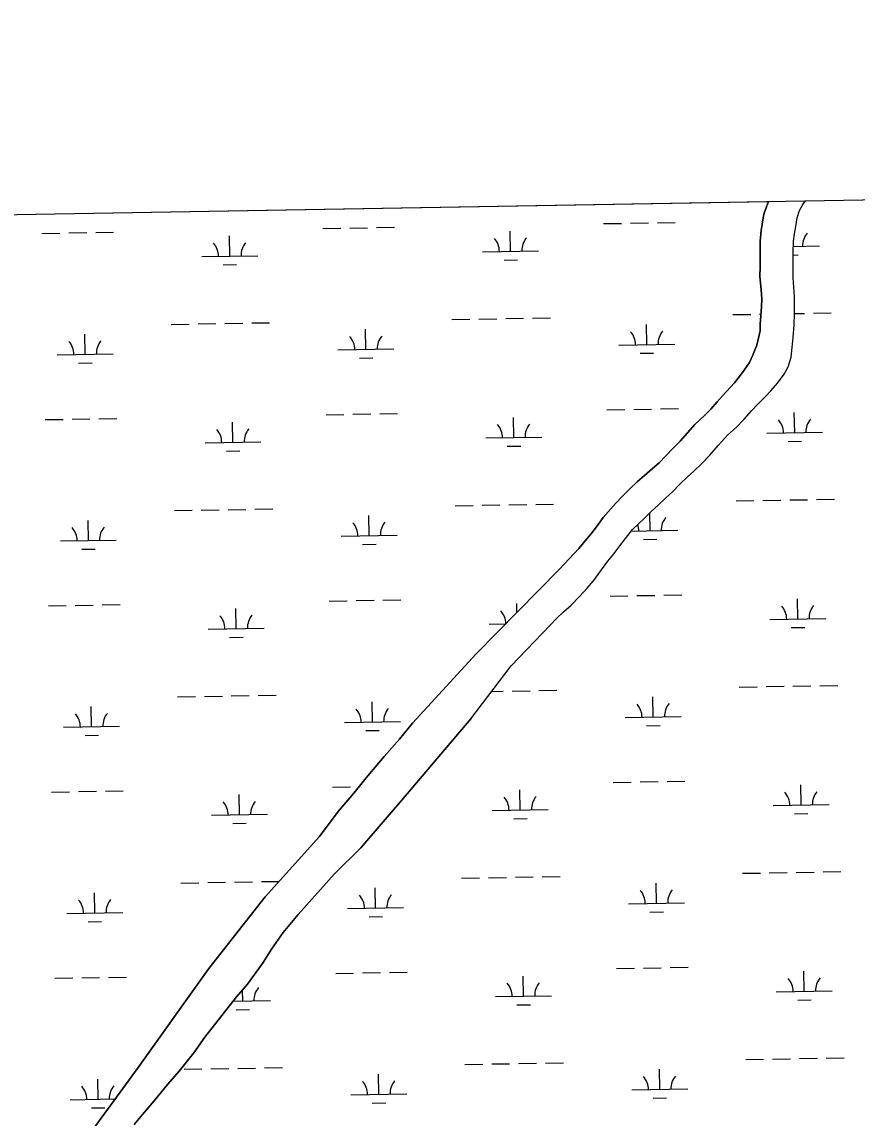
# Model space of a CAD drawing. Extents: x 3892998 to 3931244, y 278583 to 304547.
# Drawn here: x 3908950 to 3910442, y 300789 to 302747 of the extents above; entities that cross this region are included whole.
import ezdxf

# ---------------------------------------------------------------- set-up
doc = ezdxf.new("R2010")
doc.units = 0
for name, color, linetype in [('V-GRID-FRAM', 7, 'Continuous'), ('V-TOPO-SHOR', 7, 'Continuous'), ('V-WETL-SWMP', 7, 'Continuous')]:
    doc.layers.add(name, color=color, linetype=linetype)

msp = doc.modelspace()

# ---------------------------------------------------------------- linework, layer by layer
at = {"layer": 'V-GRID-FRAM'}
msp.add_lwpolyline([(3896958.4, 302195.2), (3928823.6, 302746.7), (3929146.3, 284567.1), (3897265.1, 284015.2), (3896958.4, 302195.2)], dxfattribs=at)
at = {"layer": 'V-TOPO-SHOR'}
for points in [[(3909647.6, 301494.2), (3909761.3, 301618), (3909910, 301769.3), (3909945, 301806.4), (3909956.1, 301819.6), (3909966.4, 301831.7), (3909976.3, 301844.7), (3909988.3, 301861.3), (3909997, 301871.8), (3910010.8, 301887.3), (3910022.6, 301899.8), (3910035.7, 301912.8), (3910049.5, 301925.9), (3910061.9, 301936.4), (3910076.3, 301948.9), (3910088.3, 301959.3), (3910100, 301971.8), (3910112.7, 301984.8), (3910125.6, 301998), (3910152, 302027.8), (3910169.2, 302043.8), (3910180.8, 302055.3), (3910192.2, 302068.3), (3910201.5, 302078.6), (3910223.1, 302102.2), (3910233.5, 302115.5), (3910240.4, 302125), (3910249.8, 302138.4), (3910255.4, 302150.5), (3910262.6, 302169.5), (3910268.9, 302195.1), (3910268.7, 302206.9), (3910269.9, 302221.8), (3910271.2, 302237.6), (3910272.1, 302252.4), (3910270.8, 302268.5), (3910268, 302292.5), (3910268.6, 302308.9), (3910269.1, 302327), (3910269, 302341.2), (3910269.1, 302355.1), (3910270.8, 302373.9), (3910272.6, 302385.3), (3910274.3, 302397), (3910276.2, 302405.2), (3910279.9, 302416.2), (3910283.5, 302425.8)], [(3909751.9, 301502.2), (3909824, 301596.9), (3909893.7, 301669.5), (3909904.7, 301681.4), (3909917.6, 301693), (3909930.9, 301705), (3909945.1, 301719.8), (3909959.4, 301735.2), (3909970.9, 301748.7), (3909985.2, 301768.3), (3909996.9, 301783.3), (3910005.3, 301794.4), (3910017.9, 301810.8), (3910028.3, 301823.8), (3910040.7, 301840.3), (3910051, 301849.6), (3910062.8, 301861.2), (3910073.4, 301871.4), (3910086.9, 301884.4), (3910099.8, 301896), (3910112.7, 301908), (3910124.9, 301920.5), (3910139.6, 301934.9), (3910149.5, 301944), (3910164.4, 301958.1), (3910178.9, 301972.8), (3910194.3, 301990.6), (3910210.2, 302008.6), (3910226.5, 302022.7), (3910240.3, 302037.4), (3910253.2, 302052), (3910264, 302063.1), (3910277.8, 302076.8), (3910287.9, 302087.9), (3910299.8, 302101.8), (3910311.6, 302117.5), (3910318.6, 302130.6), (3910324.3, 302148.1), (3910326.3, 302165.5), (3910327.8, 302183.1), (3910329.7, 302205.8), (3910330.2, 302224.7), (3910329.9, 302256.1), (3910327.9, 302289.9), (3910327.7, 302334.3), (3910328.4, 302355.1), (3910330.1, 302368.4), (3910332.3, 302381.6), (3910335.1, 302397.1), (3910339.2, 302410.1), (3910345.3, 302420.9), (3910349.7, 302427)], [(3909751.9, 301502.2), (3909627.7, 301356.2), (3909555, 301271.3), (3909508, 301225.2), (3909443.1, 301152.5), (3909416.6, 301120.3), (3909395.6, 301090.8), (3909380.7, 301066.7), (3909352.9, 301028.1), (3909333, 301005.4), (3909276.3, 300933.1), (3909256.7, 300905.4), (3909230.4, 300872.8), (3909210.5, 300849.1), (3909186.2, 300819.8), (3909165.1, 300795.1), (3909150.4, 300777.2)], [(3908521.2, 300030.7), (3908547.3, 300058.5), (3908567, 300078.6), (3908590.1, 300105.9), (3908616.5, 300141.3), (3908636, 300167.6), (3908724.1, 300284.2), (3908815.8, 300412.3), (3908920.1, 300558.9), (3909042.9, 300722.8), (3909157.6, 300879.4), (3909283.9, 301056.2), (3909384.1, 301183.8), (3909481.1, 301291.8), (3909514.7, 301336.7), (3909545.7, 301372.5), (3909564.6, 301396.8), (3909597.1, 301434.5), (3909624.5, 301465.5), (3909647.6, 301494.2)]]:
    msp.add_lwpolyline(points, dxfattribs=at)
at = {"layer": 'V-WETL-SWMP'}
for p, q in [((3910349.7, 302427), (3911122.8, 302440.3)), ((3905408.7, 302341.4), (3910283.5, 302425.8)), ((3910283.5, 302425.8), (3910279.9, 302416.2)), ((3910339.2, 302410.1), (3910345.3, 302420.9)), ((3910345.3, 302420.9), (3910349.7, 302427)), ((3910276.2, 302405.2), (3910274.3, 302397)), ((3910279.9, 302416.2), (3910276.2, 302405.2)), ((3910335.1, 302397.1), (3910339.2, 302410.1)), ((3909989.1, 302386.4), (3910021.1, 302386.9)), ((3910037.1, 302387.2), (3910069.1, 302387.8)), ((3910085.1, 302388), (3910117.1, 302388.6)), ((3910272.6, 302385.3), (3910270.8, 302373.9)), ((3910274.3, 302397), (3910272.6, 302385.3)), ((3910330.1, 302368.4), (3910332.3, 302381.6)), ((3910332.3, 302381.6), (3910335.1, 302397.1)), ((3908985.4, 302369), (3909017.4, 302369.6)), ((3909033.4, 302369.8), (3909065.4, 302370.4)), ((3909081.4, 302370.7), (3909113.4, 302371.2)), ((3909321, 302328.4), (3909320.4, 302364.4)), ((3909487.3, 302377.7), (3909519.3, 302378.2)), ((3909535.3, 302378.5), (3909567.3, 302379.1)), ((3909583.3, 302379.4), (3909615.3, 302379.9)), ((3909822.9, 302337.1), (3909822.2, 302373.1)), ((3910270.8, 302373.9), (3910269.1, 302355.1)), ((3910328.4, 302355.1), (3910330.1, 302368.4)), ((3910269.1, 302355.1), (3910269, 302341.2)), ((3910327.7, 302334.3), (3910328.4, 302355.1)), ((3910328.1, 302345.8), (3910374.7, 302346.6)), ((3909271, 302327.5), (3909371, 302329.2)), ((3909772.9, 302336.2), (3909872.9, 302337.9)), ((3910269.1, 302327), (3910268.6, 302308.9)), ((3910269, 302341.2), (3910269.1, 302327)), ((3910327.9, 302289.9), (3910327.7, 302334.3)), ((3910327.8, 302330.4), (3910337, 302330.5)), ((3909309.3, 302312.7), (3909333.3, 302313.2)), ((3909811.1, 302321.4), (3909835.1, 302321.8)), ((3910268.6, 302308.9), (3910268, 302292.5)), ((3910268, 302292.5), (3910270.8, 302268.5)), ((3910329.9, 302256.1), (3910327.9, 302289.9)), ((3910270.8, 302268.5), (3910272.1, 302252.4)), ((3910272.1, 302252.4), (3910271.2, 302237.6)), ((3910330.2, 302224.7), (3910329.9, 302256.1)), ((3910219.9, 302223.9), (3910251.9, 302224.4)), ((3910267.9, 302224.7), (3910270.1, 302224.7)), ((3910271.2, 302237.6), (3910269.9, 302221.8)), ((3910329.7, 302205.8), (3910330.2, 302224.7)), ((3910330.2, 302225.8), (3910347.9, 302226.1)), ((3910363.9, 302226.3), (3910395.9, 302226.9)), ((3909216.3, 302206.5), (3909248.3, 302207)), ((3909264.3, 302207.3), (3909296.3, 302207.9)), ((3909312.3, 302208.1), (3909344.3, 302208.7)), ((3909360.3, 302209), (3909392.3, 302209.5)), ((3909718.1, 302215.2), (3909750.1, 302215.7)), ((3909766.1, 302216), (3909798.1, 302216.5)), ((3909814.1, 302216.8), (3909846.1, 302217.4)), ((3909862.1, 302217.7), (3909894.1, 302218.2)), ((3910066.3, 302170.4), (3910065.6, 302206.4)), ((3910269.9, 302221.8), (3910268.7, 302206.9)), ((3910268.7, 302206.9), (3910268.9, 302195.1)), ((3910327.8, 302183.1), (3910329.7, 302205.8)), ((3909062.6, 302153.1), (3909062, 302189.1)), ((3909564.4, 302161.8), (3909563.8, 302197.7)), ((3910268.9, 302195.1), (3910262.6, 302169.5)), ((3910016.3, 302169.6), (3910116.3, 302171.3)), ((3910262.6, 302169.5), (3910255.4, 302150.5)), ((3910324.3, 302148.1), (3910326.3, 302165.5)), ((3910326.3, 302165.5), (3910327.8, 302183.1)), ((3909012.6, 302152.2), (3909112.6, 302153.9)), ((3909514.4, 302160.9), (3909614.4, 302162.6)), ((3909552.7, 302146.1), (3909576.7, 302146.5)), ((3910054.5, 302154.8), (3910078.5, 302155.2)), ((3910255.4, 302150.5), (3910249.8, 302138.4)), ((3910318.6, 302130.6), (3910324.3, 302148.1)), ((3909050.9, 302137.4), (3909074.9, 302137.8)), ((3910249.8, 302138.4), (3910240.4, 302125)), ((3910311.6, 302117.5), (3910318.6, 302130.6)), ((3910233.5, 302115.5), (3910223.1, 302102.2)), ((3910240.4, 302125), (3910233.5, 302115.5)), ((3910299.8, 302101.8), (3910311.6, 302117.5)), ((3910223.1, 302102.2), (3910201.5, 302078.6)), ((3910277.8, 302076.8), (3910287.9, 302087.9)), ((3910287.9, 302087.9), (3910299.8, 302101.8)), ((3910192.2, 302068.3), (3910180.8, 302055.3)), ((3910201.5, 302078.6), (3910192.2, 302068.3)), ((3910264, 302063.1), (3910277.8, 302076.8)), ((3909994.9, 302053.8), (3910026.9, 302054.3)), ((3910042.9, 302054.6), (3910074.8, 302055.1)), ((3910090.8, 302055.4), (3910122.8, 302056)), ((3910180.8, 302055.3), (3910169.2, 302043.8)), ((3910240.3, 302037.4), (3910253.2, 302052)), ((3910253.2, 302052), (3910264, 302063.1)), ((3910330.5, 302013.1), (3910329.8, 302049.1)), ((3908991.2, 302036.4), (3909023.2, 302036.9)), ((3909039.2, 302037.2), (3909071.2, 302037.8)), ((3909087.2, 302038), (3909119.2, 302038.6)), ((3909326.8, 301995.8), (3909326.2, 302031.7)), ((3909493, 302045.1), (3909525, 302045.6)), ((3909541, 302045.9), (3909573, 302046.5)), ((3909589, 302046.7), (3909621, 302047.3)), ((3909828.6, 302004.4), (3909828, 302040.4)), ((3910169.2, 302043.8), (3910152, 302027.8)), ((3910226.5, 302022.7), (3910240.3, 302037.4)), ((3910152, 302027.8), (3910125.6, 301998)), ((3910210.2, 302008.6), (3910226.5, 302022.7)), ((3910280.5, 302012.3), (3910380.4, 302014)), ((3909276.8, 301994.9), (3909376.8, 301996.6)), ((3909778.6, 302003.6), (3909878.6, 302005.3)), ((3909816.9, 301988.8), (3909840.9, 301989.2)), ((3910125.6, 301998), (3910112.7, 301984.8)), ((3910178.9, 301972.8), (3910194.3, 301990.6)), ((3910194.3, 301990.6), (3910210.2, 302008.6)), ((3910318.7, 301997.5), (3910342.7, 301997.9)), ((3909315.1, 301980.1), (3909339.1, 301980.5)), ((3910100, 301971.8), (3910088.3, 301959.3)), ((3910112.7, 301984.8), (3910100, 301971.8)), ((3910164.4, 301958.1), (3910178.9, 301972.8)), ((3910088.3, 301959.3), (3910076.3, 301948.9)), ((3910149.5, 301944), (3910164.4, 301958.1)), ((3910061.9, 301936.4), (3910049.5, 301925.9)), ((3910076.3, 301948.9), (3910061.9, 301936.4)), ((3910124.9, 301920.5), (3910139.6, 301934.9)), ((3910139.6, 301934.9), (3910149.5, 301944)), ((3910035.7, 301912.8), (3910022.6, 301899.8)), ((3910049.5, 301925.9), (3910035.7, 301912.8)), ((3910112.7, 301908), (3910124.9, 301920.5)), ((3910022.6, 301899.8), (3910010.8, 301887.3)), ((3910086.9, 301884.4), (3910099.8, 301896)), ((3910099.8, 301896), (3910112.7, 301908)), ((3910225.7, 301891.2), (3910257.7, 301891.8)), ((3910273.7, 301892.1), (3910305.7, 301892.6)), ((3910321.7, 301892.9), (3910353.7, 301893.4)), ((3910369.7, 301893.7), (3910401.7, 301894.3)), ((3909222, 301873.9), (3909254, 301874.4)), ((3909270, 301874.7), (3909302, 301875.2)), ((3909318, 301875.5), (3909350, 301876.1)), ((3909366, 301876.3), (3909398, 301876.9)), ((3909723.9, 301882.5), (3909755.9, 301883.1)), ((3909771.9, 301883.4), (3909803.9, 301883.9)), ((3909819.9, 301884.2), (3909851.9, 301884.8)), ((3909867.9, 301885), (3909899.8, 301885.6)), ((3909997, 301871.8), (3909988.3, 301861.3)), ((3910010.8, 301887.3), (3909997, 301871.8)), ((3910073.4, 301871.4), (3910086.9, 301884.4)), ((3909068.4, 301820.4), (3909067.7, 301856.4)), ((3909570.2, 301829.1), (3909569.6, 301865.1)), ((3909988.3, 301861.3), (3909976.3, 301844.7)), ((3910051, 301849.6), (3910062.8, 301861.2)), ((3910062.8, 301861.2), (3910073.4, 301871.4)), ((3910072, 301837.8), (3910071.5, 301869.5)), ((3909976.3, 301844.7), (3909966.4, 301831.7)), ((3910028.3, 301823.8), (3910040.7, 301840.3)), ((3910038.4, 301837.2), (3910122, 301838.7)), ((3910040.7, 301840.3), (3910051, 301849.6)), ((3909018.4, 301819.6), (3909118.3, 301821.3)), ((3909520.2, 301828.3), (3909620.2, 301830)), ((3909558.5, 301813.5), (3909582.4, 301813.9)), ((3909956.1, 301819.6), (3909945, 301806.4)), ((3909966.4, 301831.7), (3909956.1, 301819.6)), ((3910017.9, 301810.8), (3910028.3, 301823.8)), ((3910060.3, 301822.2), (3910084.3, 301822.6)), ((3909056.6, 301804.8), (3909080.6, 301805.2)), ((3909945, 301806.4), (3909910, 301769.3)), ((3909996.9, 301783.3), (3910005.3, 301794.4)), ((3910005.3, 301794.4), (3910017.9, 301810.8)), ((3909985.2, 301768.3), (3909996.9, 301783.3)), ((3909910, 301769.3), (3909761.3, 301618)), ((3909970.9, 301748.7), (3909985.2, 301768.3)), ((3909945.1, 301719.8), (3909959.4, 301735.2)), ((3909959.4, 301735.2), (3909970.9, 301748.7)), ((3909930.9, 301705), (3909945.1, 301719.8)), ((3910000.6, 301721.1), (3910032.6, 301721.7)), ((3910048.6, 301722), (3910080.6, 301722.5)), ((3910096.6, 301722.8), (3910128.6, 301723.3)), ((3910336.2, 301680.5), (3910335.6, 301716.5)), ((3908997, 301703.8), (3909028.9, 301704.3)), ((3909044.9, 301704.6), (3909076.9, 301705.1)), ((3909092.9, 301705.4), (3909124.9, 301706)), ((3909332.5, 301663.1), (3909331.9, 301699.1)), ((3909498.8, 301712.4), (3909530.8, 301713)), ((3909546.8, 301713.3), (3909578.8, 301713.8)), ((3909594.8, 301714.1), (3909626.8, 301714.7)), ((3909834, 301692), (3909833.8, 301707.8)), ((3909917.6, 301693), (3909930.9, 301705)), ((3909893.7, 301669.5), (3909904.7, 301681.4)), ((3909904.7, 301681.4), (3909917.6, 301693)), ((3910286.2, 301679.6), (3910386.2, 301681.4)), ((3909282.6, 301662.3), (3909382.5, 301664)), ((3909784.4, 301671), (3909813.9, 301671.5)), ((3909824, 301596.9), (3909893.7, 301669.5)), ((3910324.5, 301664.9), (3910348.5, 301665.3)), ((3909320.8, 301647.5), (3909344.8, 301647.9)), ((3909761.3, 301618), (3909647.6, 301494.2)), ((3909751.9, 301502.2), (3909824, 301596.9)), ((3910231.5, 301558.6), (3910263.5, 301559.2)), ((3910279.5, 301559.4), (3910311.5, 301560)), ((3910327.5, 301560.3), (3910359.4, 301560.8)), ((3910375.4, 301561.1), (3910407.4, 301561.6)), ((3909227.8, 301541.2), (3909259.8, 301541.8)), ((3909275.8, 301542.1), (3909307.8, 301542.6)), ((3909323.8, 301542.9), (3909355.8, 301543.4)), ((3909371.8, 301543.7), (3909403.8, 301544.3)), ((3909789, 301550.9), (3909809.6, 301551.3)), ((3909825.6, 301551.6), (3909857.6, 301552.1)), ((3909873.6, 301552.4), (3909905.6, 301553)), ((3910077.8, 301505.2), (3910077.2, 301541.2)), ((3909074.1, 301487.8), (3909073.5, 301523.8)), ((3909575.9, 301496.5), (3909575.3, 301532.5)), ((3909627.7, 301356.2), (3909751.9, 301502.2)), ((3910027.8, 301504.3), (3910127.8, 301506.1)), ((3909024.1, 301487), (3909124.1, 301488.7)), ((3909525.9, 301495.6), (3909625.9, 301497.4)), ((3909564.2, 301480.9), (3909588.2, 301481.3)), ((3909647.6, 301494.2), (3909624.5, 301465.5)), ((3910066, 301489.6), (3910090, 301490)), ((3909062.4, 301472.2), (3909086.4, 301472.6)), ((3909624.5, 301465.5), (3909597.1, 301434.5)), ((3909597.1, 301434.5), (3909564.6, 301396.8)), ((3909564.6, 301396.8), (3909545.7, 301372.5)), ((3910006.4, 301388.5), (3910038.4, 301389.1)), ((3910054.4, 301389.3), (3910086.4, 301389.9)), ((3910102.4, 301390.2), (3910134.4, 301390.7)), ((3910342, 301347.9), (3910341.3, 301383.9)), ((3909002.7, 301371.1), (3909034.7, 301371.7)), ((3909050.7, 301372), (3909082.7, 301372.5)), ((3909098.7, 301372.8), (3909130.7, 301373.3)), ((3909338.3, 301330.5), (3909337.7, 301366.5)), ((3909504.5, 301379.8), (3909536.5, 301380.4)), ((3909545.7, 301372.5), (3909514.7, 301336.7)), ((3909840.1, 301339.2), (3909839.5, 301375.2)), ((3909555, 301271.3), (3909627.7, 301356.2)), ((3910292, 301347), (3910392, 301348.7)), ((3909288.3, 301329.6), (3909388.3, 301331.4)), ((3909514.7, 301336.7), (3909481.1, 301291.8)), ((3909790.1, 301338.3), (3909890.1, 301340.1)), ((3909828.4, 301323.6), (3909852.4, 301324)), ((3910330.2, 301332.2), (3910354.2, 301332.7)), ((3909326.6, 301314.9), (3909350.6, 301315.3)), ((3909481.1, 301291.8), (3909384.1, 301183.8)), ((3909508, 301225.2), (3909555, 301271.3)), ((3910237.2, 301226), (3910269.2, 301226.5)), ((3910285.2, 301226.8), (3910317.2, 301227.4)), ((3910333.2, 301227.6), (3910365.2, 301228.2)), ((3910381.2, 301228.5), (3910413.2, 301229)), ((3909233.6, 301208.6), (3909265.6, 301209.2)), ((3909281.6, 301209.4), (3909313.5, 301210)), ((3909329.5, 301210.3), (3909361.5, 301210.8)), ((3909377.5, 301211.1), (3909409.1, 301211.6)), ((3909443.1, 301152.5), (3909508, 301225.2)), ((3909735.4, 301217.3), (3909767.4, 301217.8)), ((3909783.4, 301218.1), (3909815.4, 301218.7)), ((3909831.4, 301219), (3909863.4, 301219.5)), ((3909879.4, 301219.8), (3909911.4, 301220.3)), ((3910083.5, 301172.6), (3910082.9, 301208.6)), ((3909079.9, 301155.2), (3909079.2, 301191.2)), ((3909581.7, 301163.9), (3909581.1, 301199.9)), ((3909384.1, 301183.8), (3909283.9, 301056.2)), ((3910033.5, 301171.7), (3910133.5, 301173.4)), ((3909029.9, 301154.3), (3909129.9, 301156.1)), ((3909416.6, 301120.3), (3909443.1, 301152.5)), ((3909531.7, 301163), (3909631.7, 301164.7)), ((3909570, 301148.2), (3909594, 301148.7)), ((3910071.8, 301156.9), (3910095.8, 301157.3)), ((3909068.1, 301139.6), (3909092.1, 301140)), ((3909395.6, 301090.8), (3909416.6, 301120.3)), ((3909380.7, 301066.7), (3909395.6, 301090.8)), ((3909283.9, 301056.2), (3909157.6, 300879.4)), ((3909352.9, 301028.1), (3909380.7, 301066.7)), ((3909606.3, 301048.9), (3909638.3, 301049.4)), ((3910012.1, 301055.9), (3910044.1, 301056.4)), ((3910060.1, 301056.7), (3910092.1, 301057.3)), ((3910108.1, 301057.5), (3910140.1, 301058.1)), ((3910347.7, 301015.3), (3910347.1, 301051.2)), ((3909008.5, 301038.5), (3909040.5, 301039.1)), ((3909056.5, 301039.3), (3909088.5, 301039.9)), ((3909104.5, 301040.2), (3909136.4, 301040.7)), ((3909510.3, 301047.2), (3909542.3, 301047.7)), ((3909558.3, 301048), (3909590.3, 301048.6)), ((3909845.9, 301006.6), (3909845.3, 301042.6)), ((3909333, 301005.4), (3909352.9, 301028.1)), ((3909344.1, 300997.9), (3909343.7, 301017.6)), ((3910297.7, 301014.4), (3910397.7, 301016.1)), ((3909276.3, 300933.1), (3909333, 301005.4)), ((3909326.9, 300997.6), (3909394.1, 300998.7)), ((3909795.9, 301005.7), (3909895.9, 301007.4)), ((3909834.2, 300990.9), (3909858.2, 300991.3)), ((3910336, 300999.6), (3910360, 301000)), ((3909332.3, 300982.2), (3909356.3, 300982.7)), ((3909256.7, 300905.4), (3909276.3, 300933.1)), ((3909230.4, 300872.8), (3909256.7, 300905.4)), ((3910243, 300893.4), (3910275, 300893.9)), ((3910291, 300894.2), (3910323, 300894.7)), ((3910339, 300895), (3910371, 300895.6)), ((3910387, 300895.8), (3910419, 300896.4)), ((3909157.6, 300879.4), (3909042.9, 300722.8)), ((3909239.3, 300876), (3909271.3, 300876.5)), ((3909287.3, 300876.8), (3909319.3, 300877.4)), ((3909335.3, 300877.6), (3909367.3, 300878.2)), ((3909383.3, 300878.5), (3909415.3, 300879)), ((3909741.1, 300884.7), (3909773.1, 300885.2)), ((3909789.1, 300885.5), (3909821.1, 300886)), ((3909837.1, 300886.3), (3909869.1, 300886.9)), ((3909885.1, 300887.2), (3909917.1, 300887.7)), ((3910089.3, 300839.9), (3910088.7, 300875.9)), ((3909085.6, 300822.6), (3909085, 300858.6)), ((3909210.5, 300849.1), (3909230.4, 300872.8)), ((3909587.5, 300831.3), (3909586.8, 300867.2)), ((3909186.2, 300819.8), (3909210.5, 300849.1)), ((3910039.3, 300839.1), (3910139.3, 300840.8)), ((3909035.6, 300821.7), (3909116.4, 300823.1)), ((3909165.1, 300795.1), (3909186.2, 300819.8)), ((3909537.5, 300830.4), (3909637.4, 300832.1)), ((3909575.7, 300815.6), (3909599.7, 300816)), ((3910077.6, 300824.3), (3910101.6, 300824.7)), ((3909073.9, 300806.9), (3909097.9, 300807.3)), ((3909150.4, 300777.2), (3909165.1, 300795.1))]:
    msp.add_line(p, q, dxfattribs=at)
for centre, start, end in [((3910379.9, 302347.2), 140.2199, 181.7635), ((3909265.8, 302327.9), 0.2199, 41.7635), ((3909376.3, 302329.8), 140.2199, 181.7635), ((3909767.6, 302336.6), 0.2199, 41.7635), ((3909878.1, 302338.5), 140.2199, 181.7635), ((3909619.7, 302163.2), 140.2199, 181.7635), ((3910011, 302170), 0.2199, 41.7635), ((3910121.5, 302171.9), 140.2199, 181.7635), ((3909007.4, 302152.6), 0.2199, 41.7635), ((3909117.8, 302154.5), 140.2199, 181.7635), ((3909509.2, 302161.3), 0.2199, 41.7635), ((3909883.9, 302005.9), 140.2199, 181.7635), ((3910275.2, 302012.6), 0.2199, 41.7635), ((3910385.7, 302014.6), 140.2199, 181.7635), ((3909271.5, 301995.3), 0.2199, 41.7635), ((3909382, 301997.2), 140.2199, 181.7635), ((3909773.4, 302004), 0.2199, 41.7635), ((3909514.9, 301828.6), 0.2199, 41.7635), ((3909625.4, 301830.6), 140.2199, 181.7635), ((3910127.2, 301839.2), 140.2199, 181.7635), ((3909013.1, 301820), 0.2199, 41.7635), ((3909123.6, 301821.9), 140.2199, 181.7635), ((3910016.8, 301837.3), 0.2199, 19.0529), ((3910281, 301680), 0.2199, 41.7635), ((3910391.4, 301681.9), 140.2199, 181.7635), ((3909277.3, 301662.6), 0.2199, 41.7635), ((3909387.8, 301664.6), 140.2199, 181.7635), ((3909779.1, 301671.3), 1.007, 41.7635), ((3909520.7, 301496), 0.2199, 41.7635), ((3909631.2, 301497.9), 140.2199, 181.7635), ((3910022.5, 301504.7), 0.2199, 41.7635), ((3910133, 301506.6), 140.2199, 181.7635), ((3909018.9, 301487.3), 0.2199, 41.7635), ((3909129.3, 301489.2), 140.2199, 181.7635), ((3909895.4, 301340.6), 140.2199, 181.7635), ((3910286.7, 301347.4), 0.2199, 41.7635), ((3910397.2, 301349.3), 140.2199, 181.7635), ((3909283.1, 301330), 0.2199, 41.7635), ((3909393.5, 301331.9), 140.2199, 181.7635), ((3909784.9, 301338.7), 0.2199, 41.7635), ((3909526.5, 301163.4), 0.2199, 41.7635), ((3909636.9, 301165.3), 140.2199, 181.7635), ((3910028.3, 301172.1), 0.2199, 41.7635), ((3910138.8, 301174), 140.2199, 181.7635), ((3909024.6, 301154.7), 0.2199, 41.7635), ((3909135.1, 301156.6), 140.2199, 181.7635), ((3909901.1, 301008), 140.2199, 181.7635), ((3910292.5, 301014.8), 0.2199, 41.7635), ((3910403, 301016.7), 140.2199, 181.7635), ((3909399.3, 300999.3), 140.2199, 181.7635), ((3909790.7, 301006.1), 0.2199, 41.7635), ((3909532.2, 300830.8), 0.2199, 41.7635), ((3909642.7, 300832.7), 140.2199, 181.7635), ((3910034, 300839.5), 0.2199, 41.7635), ((3910144.5, 300841.4), 140.2199, 181.7635), ((3909030.4, 300822.1), 0.2199, 41.7635), ((3909140.9, 300824), 140.2199, 181.7635)]:
    msp.add_arc(centre, 35.2, start, end, dxfattribs=at)

doc.saveas('drawing.dxf')
